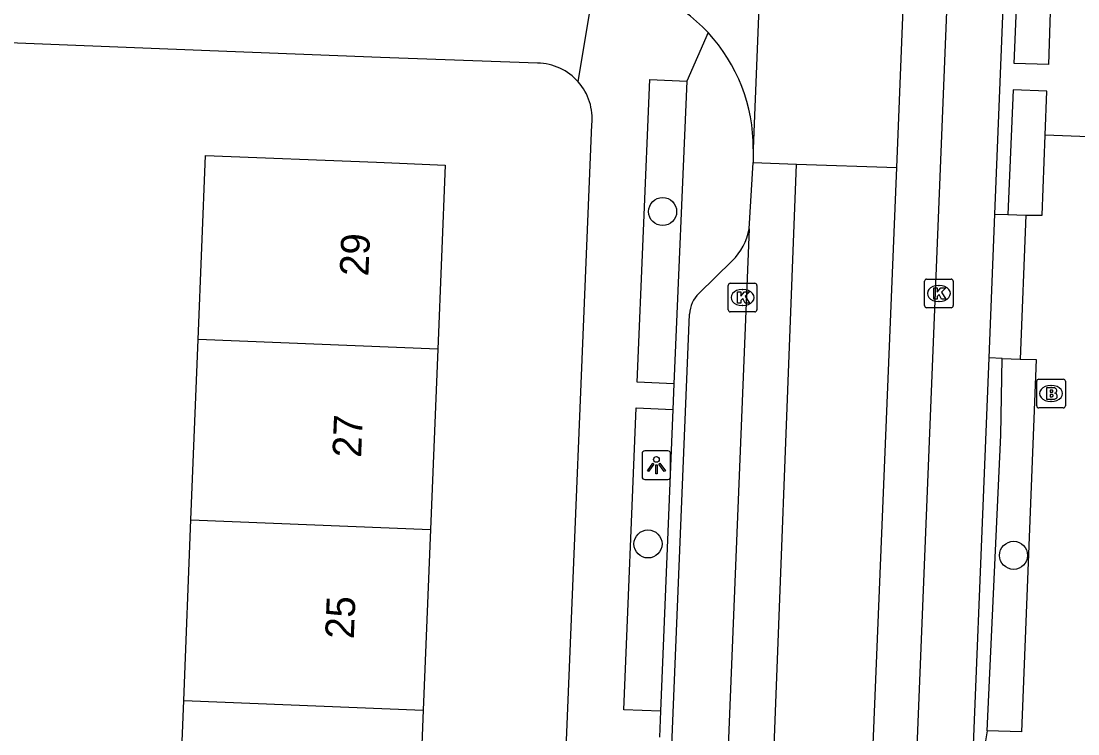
# Model space of a CAD drawing. Extents: x 160732 to 162105, y 387428 to 388479.
# Drawn here: x 161402.81 to 161439.62, y 387582.83 to 387607.67 of the extents above; entities that cross this region are included whole.
import ezdxf

# ---------------------------------------------------------------- set-up
doc = ezdxf.new("R2010")
doc.units = 0
for name, color, linetype in [('IMGEO_Boom', 7, 'Continuous'), ('IMGEO_Brandkraan', 7, 'Continuous'), ('IMGEO_Fietspad_gesloten', 7, 'Continuous'), ('IMGEO_Haag', 7, 'Continuous'), ('IMGEO_Kolk', 7, 'Continuous'), ('IMGEO_Lichtpunt', 7, 'Continuous'), ('IMGEO_Pand', 7, 'Continuous'), ('IMGEO_Pand_nummerreeks', 7, 'Continuous'), ('IMGEO_Parkeervlak_open', 7, 'Continuous'), ('IMGEO_Rijbaan_lokaal_gesloten', 7, 'Continuous'), ('IMGEO_Rijbaan_lokaal_open', 7, 'Continuous'), ('IMGEO_Voetpad_open', 7, 'Continuous')]:
    doc.layers.add(name, color=color, linetype=linetype)

msp = doc.modelspace()

# ---------------------------------------------------------------- linework, layer by layer
at = {"layer": 'IMGEO_Boom'}
for centre in [(161425.156, 387601.031), (161424.647, 387589.448), (161437.382, 387589.05)]:
    msp.add_circle(centre, 0.489, dxfattribs=at)
at = {"layer": 'IMGEO_Brandkraan'}
for p, q in [((161438.187, 387594.264), (161438.187, 387595.116)), ((161438.262, 387595.19), (161439.114, 387595.19)), ((161439.188, 387595.116), (161439.188, 387594.264)), ((161438.675, 387594.97), (161438.7, 387594.97)), ((161438.698, 387594.41), (161438.673, 387594.41)), ((161439.114, 387594.19), (161438.262, 387594.19))]:
    msp.add_line(p, q, dxfattribs=at)
for points in [[(161438.187, 387594.264), (161438.187, 387595.116)], [(161438.262, 387595.19), (161439.114, 387595.19)], [(161439.188, 387595.116), (161439.188, 387594.264)], [(161438.535, 387594.89), (161438.535, 387594.49), (161438.748, 387594.49)], [(161438.766, 387594.89), (161438.535, 387594.89)], [(161438.714, 387594.809), (161438.66, 387594.809), (161438.66, 387594.733)], [(161438.66, 387594.733), (161438.713, 387594.733)], [(161438.722, 387594.657), (161438.66, 387594.657), (161438.66, 387594.576)], [(161438.66, 387594.576), (161438.722, 387594.576)], [(161439.114, 387594.19), (161438.262, 387594.19)]]:
    msp.add_lwpolyline(points, dxfattribs=at)
for centre, radius, start, end in [((161438.264, 387595.114), 0.0765, 91.552, 178.448), ((161438.264, 387595.114), 0.0765, 91.552, 178.448), ((161439.112, 387595.114), 0.0765, 1.552, 88.448), ((161439.112, 387595.114), 0.0765, 1.552, 88.448), ((161438.715, 387594.771), 0.0379, 267.8285, 90.9355), ((161438.723, 387594.616), 0.0404, 269.8759, 90.5077), ((161438.77, 387594.745), 0.145, 59.4692, 91.5367), ((161438.795, 387594.792), 0.0922, 285.5137, 58.1501), ((161438.8, 387594.6), 0.105, 301.3115, 78.989), ((161438.264, 387594.266), 0.0765, 181.552, 268.448), ((161438.264, 387594.266), 0.0765, 181.552, 268.448), ((161438.754, 387594.741), 0.251, 268.6676, 293.5347), ((161439.112, 387594.266), 0.0765, 271.552, 358.448), ((161439.112, 387594.266), 0.0765, 271.552, 358.448)]:
    msp.add_arc(centre, radius, start, end, dxfattribs=at)
for centre, major_axis, ratio, start_param, end_param in [((161438.674, 387594.69), (-0.387, 0.002), 0.722429, 4.712389, 7.853982), ((161438.699, 387594.69), (-0.39, 0.002), 0.717154, 1.570796, 4.712389)]:
    msp.add_ellipse(centre, major_axis=major_axis, ratio=ratio, start_param=start_param, end_param=end_param, dxfattribs=at)
at = {"layer": 'IMGEO_Fietspad_gesloten'}
for points in [[(161437.678, 387673.258), (161437.672, 387673.108), (161432.463, 387544.069), (161430.746, 387499.815)], [(161428.171, 387600.43), (161428.309, 387602.736)], [(161428.171, 387600.43), (161426.17, 387551.16)]]:
    msp.add_lwpolyline(points, dxfattribs=at)
at = {"layer": 'IMGEO_Haag'}
msp.add_lwpolyline([(161436.467, 387582.934), (161436.944, 387593.234), (161436.989, 387595.912)], dxfattribs=at)
at = {"layer": 'IMGEO_Kolk'}
for p, q in [((161434.354, 387598.678), (161435.206, 387598.678)), ((161427.44, 387597.608), (161427.44, 387598.46)), ((161427.515, 387598.534), (161428.367, 387598.534)), ((161427.928, 387598.314), (161427.953, 387598.314)), ((161428.441, 387598.46), (161428.441, 387597.608)), ((161434.279, 387597.752), (161434.279, 387598.604)), ((161434.767, 387598.458), (161434.792, 387598.458)), ((161435.28, 387598.604), (161435.28, 387597.752)), ((161427.951, 387597.754), (161427.926, 387597.754)), ((161435.206, 387597.678), (161434.354, 387597.678)), ((161434.79, 387597.898), (161434.765, 387597.898)), ((161428.367, 387597.534), (161427.515, 387597.534))]:
    msp.add_line(p, q, dxfattribs=at)
for points in [[(161434.354, 387598.678), (161435.206, 387598.678)], [(161427.44, 387597.608), (161427.44, 387598.46)], [(161427.515, 387598.534), (161428.367, 387598.534)], [(161428.441, 387598.46), (161428.441, 387597.608)], [(161434.279, 387597.752), (161434.279, 387598.604)], [(161434.6, 387598.378), (161434.723, 387598.378), (161434.723, 387598.227), (161434.853, 387598.378), (161435.017, 387598.378), (161434.871, 387598.227), (161435.024, 387597.978), (161434.872, 387597.978), (161434.787, 387598.142), (161434.723, 387598.075), (161434.723, 387597.978), (161434.6, 387597.978), (161434.6, 387598.378)], [(161435.28, 387598.604), (161435.28, 387597.752)], [(161427.761, 387598.234), (161427.884, 387598.234), (161427.884, 387598.083), (161428.014, 387598.234), (161428.178, 387598.234), (161428.032, 387598.083), (161428.185, 387597.834), (161428.033, 387597.834), (161427.948, 387597.998), (161427.884, 387597.931), (161427.884, 387597.834), (161427.761, 387597.834), (161427.761, 387598.234)], [(161435.206, 387597.678), (161434.354, 387597.678)], [(161428.367, 387597.534), (161427.515, 387597.534)]]:
    msp.add_lwpolyline(points, dxfattribs=at)
for centre, start, end in [((161434.356, 387598.602), 91.552, 178.448), ((161434.356, 387598.602), 91.552, 178.448), ((161435.204, 387598.602), 1.552, 88.448), ((161435.204, 387598.602), 1.552, 88.448), ((161427.517, 387598.458), 91.552, 178.448), ((161427.517, 387598.458), 91.552, 178.448), ((161428.365, 387598.458), 1.552, 88.448), ((161428.365, 387598.458), 1.552, 88.448), ((161427.517, 387597.61), 181.552, 268.448), ((161427.517, 387597.61), 181.552, 268.448), ((161428.365, 387597.61), 271.552, 358.448), ((161428.365, 387597.61), 271.552, 358.448), ((161434.356, 387597.754), 181.552, 268.448), ((161434.356, 387597.754), 181.552, 268.448), ((161435.204, 387597.754), 271.552, 358.448), ((161435.204, 387597.754), 271.552, 358.448)]:
    msp.add_arc(centre, 0.0765, start, end, dxfattribs=at)
for centre, major_axis, ratio, start_param, end_param in [((161427.927, 387598.034), (-0.387, 0.002), 0.722429, 4.712389, 7.853982), ((161427.952, 387598.034), (-0.39, 0.002), 0.717154, 1.570796, 4.712389), ((161434.766, 387598.178), (-0.387, 0.002), 0.722429, 4.712389, 7.853982), ((161434.791, 387598.178), (-0.39, 0.002), 0.717154, 1.570796, 4.712389)]:
    msp.add_ellipse(centre, major_axis=major_axis, ratio=ratio, start_param=start_param, end_param=end_param, dxfattribs=at)
at = {"layer": 'IMGEO_Lichtpunt'}
for p, q in [((161424.44, 387592.594), (161424.44, 387591.787)), ((161424.44, 387592.594), (161424.44, 387591.787)), ((161425.342, 387592.689), (161424.534, 387592.689)), ((161425.342, 387592.689), (161424.534, 387592.689)), ((161425.436, 387591.787), (161425.436, 387592.594)), ((161425.436, 387591.787), (161425.436, 387592.594)), ((161424.534, 387591.693), (161425.342, 387591.693)), ((161424.534, 387591.693), (161425.342, 387591.693))]:
    msp.add_line(p, q, dxfattribs=at)
for points in [[(161424.814, 387592.258), (161424.853, 387592.23), (161424.665, 387591.968), (161424.627, 387591.995), (161424.814, 387592.258)], [(161424.916, 387592.21), (161424.963, 387592.21), (161424.963, 387591.888), (161424.916, 387591.888), (161424.916, 387592.21)], [(161425.026, 387592.23), (161425.064, 387592.257), (161425.251, 387591.995), (161425.212, 387591.967), (161425.026, 387592.23)]]:
    msp.add_lwpolyline(points, dxfattribs=at)
msp.add_circle((161424.939, 387592.392), 0.0994, dxfattribs=at)
for centre, start, end in [((161424.534, 387592.594), 90, 180), ((161424.534, 387592.594), 90, 180), ((161425.342, 387592.594), 0, 90), ((161425.342, 387592.594), 0, 90), ((161424.534, 387591.787), 180, 270), ((161424.534, 387591.787), 180, 270), ((161425.342, 387591.787), 270, 0), ((161425.342, 387591.787), 270, 360)]:
    msp.add_arc(centre, 0.0946, start, end, dxfattribs=at)
at = {"layer": 'IMGEO_Pand'}
for points in [[(161408.978, 387596.575), (161409.236, 387602.987), (161415.187, 387602.747), (161417.584, 387602.651), (161417.326, 387596.239)], [(161408.725, 387590.283), (161408.978, 387596.575)], [(161417.326, 387596.239), (161408.978, 387596.575)], [(161417.326, 387596.239), (161417.073, 387589.947)], [(161408.472, 387583.991), (161408.725, 387590.283)], [(161408.725, 387590.283), (161417.073, 387589.947)], [(161417.073, 387589.947), (161416.82, 387583.655)], [(161408.219, 387577.699), (161408.472, 387583.991)], [(161408.472, 387583.991), (161416.82, 387583.655)], [(161416.82, 387583.655), (161416.567, 387577.363)]]:
    msp.add_lwpolyline(points, dxfattribs=at)
at = {"layer": 'IMGEO_Parkeervlak_open'}
msp.add_lwpolyline([(161432.756, 387502.647), (161436.533, 387595.931)], dxfattribs=at)
at = {"layer": 'IMGEO_Rijbaan_lokaal_gesloten'}
for points in [[(161427.837, 387550.882), (161429.82, 387602.683)], [(161431.189, 387550.73), (161433.312, 387602.562)]]:
    msp.add_lwpolyline(points, dxfattribs=at)
at = {"layer": 'IMGEO_Rijbaan_lokaal_open'}
for points in [[(161433.312, 387602.562), (161434.044, 387620.92)], [(161428.98, 387620.017), (161428.314, 387603.217)], [(161428.314, 387603.217), (161428.309, 387602.736)], [(161428.309, 387602.736), (161429.82, 387602.683)], [(161429.82, 387602.683), (161433.312, 387602.562)]]:
    msp.add_lwpolyline(points, dxfattribs=at)
for centre, radius, start, end in [((161422.441, 387603.266), 5.871, 42.9524, 86.3828), ((161422.436, 387603.261), 5.878, 359.5691, 42.9565)]:
    msp.add_arc(centre, radius, start, end, dxfattribs=at)
at = {"layer": 'IMGEO_Voetpad_open'}
for points in [[(161436.728, 387600.946), (161439.322, 387665.113), (161439.526, 387670.102)], [(161438.594, 387606.152), (161437.407, 387606.19), (161437.767, 387614.797), (161437.758, 387617.166), (161438.945, 387617.128), (161438.594, 387606.152)], [(161422.219, 387605.552), (161422.811, 387609.126)], [(161426.738, 387607.267), (161425.995, 387605.579)], [(161420.803, 387606.202), (161415.333, 387606.399), (161409.384, 387606.634), (161398.295, 387607.073)], [(161425.546, 387595.03), (161424.267, 387595.084), (161424.716, 387605.633), (161425.995, 387605.579)], [(161425.995, 387605.579), (161425.546, 387595.03)], [(161438.487, 387603.697), (161438.546, 387605.226), (161437.372, 387605.271), (161437.187, 387600.927)], [(161419.7, 387549.08), (161420.39, 387550.48), (161420.483, 387552.157), (161420.762, 387557.178), (161422.688, 387604.067)], [(161437.814, 387600.9), (161438.38, 387600.9), (161438.487, 387603.697)], [(161440.593, 387603.613), (161438.487, 387603.697)], [(161436.533, 387595.931), (161436.728, 387600.946)], [(161436.728, 387600.946), (161437.187, 387600.927)], [(161437.187, 387600.927), (161437.814, 387600.9)], [(161437.814, 387600.9), (161437.614, 387595.885)], [(161426.414, 387598.178), (161427.578, 387599.318)], [(161424.327, 387554.36), (161426.093, 387597.461)], [(161437.614, 387595.885), (161438.175, 387595.874), (161437.658, 387582.894), (161436.467, 387582.934)], [(161436.989, 387595.912), (161436.533, 387595.931)], [(161436.989, 387595.912), (161437.614, 387595.885)], [(161425.546, 387595.03), (161425.515, 387594.134)], [(161425.079, 387583.619), (161423.803, 387583.672), (161424.239, 387594.187), (161425.515, 387594.134)], [(161425.515, 387594.134), (161425.079, 387583.619)], [(161425.079, 387583.619), (161425.047, 387582.71)], [(161436.467, 387582.934), (161436.312, 387582.033)]]:
    msp.add_lwpolyline(points, dxfattribs=at)
for centre, radius, start, end in [((161420.779, 387604.282), 1.92, 41.4104, 89.2756), ((161420.781, 387604.281), 1.919, 353.5854, 41.4694), ((161426.21, 387600.762), 1.989, 313.4621, 350.3983), ((161427.22, 387597.387), 1.129, 135.5268, 176.2372)]:
    msp.add_arc(centre, radius, start, end, dxfattribs=at)

# ---------------------------------------------------------------- texts
at = {"layer": 'IMGEO_Pand_nummerreeks'}
for s, p in [('29', (161414.905, 387598.766)), ('27', (161414.651, 387592.444)), ('25', (161414.397, 387586.122))]:
    msp.add_text(s, height=1, rotation=87.697, dxfattribs=at).set_placement(p)

doc.saveas('drawing.dxf')
